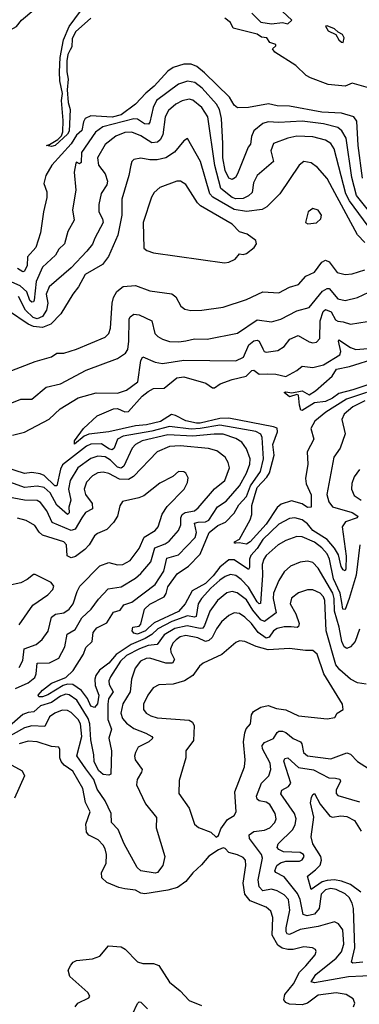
# Model space of a CAD drawing. Extents: x 1443846 to 1577407, y 839182 to 927291.
# Tile 383 of 535: x 1548468 to 1550364, y 875849 to 881347. Entities that reach past the tile are written whole.
import ezdxf

# ---------------------------------------------------------------- set-up
doc = ezdxf.new("R2010")
doc.units = 0

msp = doc.modelspace()

# ---------------------------------------------------------------- linework, layer by layer
at = {"layer": '0CON20XD'}
for points in [[(1548157.5, 881365), (1548205, 881303.1), (1548243.5, 881283.5), (1548282.6, 881272.6), (1548355.8, 881264.2), (1548375, 881267.8), (1548450.4, 881309.6), (1548477.5, 881345), (1548547.7, 881402.3)], [(1548865, 881356.4), (1548780.1, 881279.9), (1548760.8, 881239.2), (1548758.9, 881195), (1548750.6, 881179.4), (1548736.9, 881153.1), (1548732.2, 881117.8), (1548730.5, 881055), (1548738.9, 881015), (1548732.9, 880955), (1548738.2, 880885), (1548750.3, 880845), (1548745.2, 880725), (1548735, 880707.5), (1548666.7, 880645), (1548645, 880638.6), (1548617.5, 880645), (1548635, 880649.2), (1548681.9, 880678.1), (1548700.9, 880699.1), (1548709.1, 880720.9), (1548711.1, 880785), (1548700.9, 880895), (1548707.2, 880935), (1548691.6, 881005), (1548689.7, 881055), (1548693.6, 881135), (1548712.9, 881235), (1548745, 881309.5), (1548807.7, 881395)], [(1549765, 881383.3), (1549815, 881332.4), (1549875, 881324.1), (1549935, 881331.9), (1549965.5, 881324.5), (1549987.5, 881345), (1549935, 881392.5)], [(1550416.5, 880966.5), (1550325, 880992.9), (1550285, 880975.8), (1550190, 880985), (1550092, 881022), (1550067.5, 881035), (1550010.7, 881090.7), (1549892.5, 881165), (1549880, 881185), (1549898.3, 881201.7), (1549898.3, 881208.3), (1549865, 881220), (1549848, 881245), (1549818.9, 881248.9), (1549795, 881266.6), (1549659.3, 881299.3), (1549645, 881331.4), (1549614, 881355)], [(1550275, 881220), (1550280, 881245), (1550270, 881265), (1550246.4, 881276.4), (1550225, 881296.7), (1550185, 881312.5), (1550175, 881310), (1550191.2, 881285), (1550234.1, 881264.1), (1550250, 881235), (1550265, 881221.2), (1550275, 881220)], [(1550382.3, 880462.3), (1550358.3, 880645), (1550350.8, 880780.8), (1550334.7, 880804.7), (1550265, 880825.2), (1550155, 880830.6), (1549975, 880864.8), (1549905.5, 880865.5), (1549857.4, 880877.4), (1549745, 880856.5), (1549685, 880854.3), (1549665, 880870), (1549639.1, 880915), (1549500.9, 881050.9), (1549457.9, 881085), (1549425, 881098.4), (1549385, 881098.8), (1549325, 881079.7), (1549295, 881060), (1549219.7, 880975), (1549172.4, 880937.6), (1549114, 880876), (1549035, 880816.2), (1548985, 880803), (1548865, 880810.9), (1548834.2, 880795), (1548823.6, 880776.4), (1548815, 880728.9), (1548785, 880701.6), (1548755, 880654.3), (1548647.3, 880535), (1548613.4, 880476.6), (1548602.9, 880432.9), (1548618.9, 880385), (1548620, 880355), (1548601.5, 880275), (1548585, 880156.7), (1548557.5, 880075), (1548512.4, 880022.4), (1548509.5, 879975), (1548495, 879943.3), (1548485, 879938.5), (1548455, 879957.7)], [(1550445.2, 880245), (1550348.5, 880365), (1550323.4, 880466.6), (1550290.4, 880685), (1550267, 880727), (1550245, 880744.8), (1550165, 880765.6), (1550045, 880781.2), (1549915, 880773.1), (1549855, 880776.3), (1549825, 880767.6), (1549775, 880726.8), (1549763.1, 880695), (1549757.2, 880652.8), (1549744.5, 880635), (1549685, 880487.1), (1549673.3, 880466.7), (1549655, 880455.6), (1549635, 880461.8), (1549615, 880504.4), (1549601.8, 880575), (1549603.1, 880655), (1549595.2, 880795), (1549583.3, 880845), (1549567.1, 880875), (1549486.8, 880965), (1549446, 880996), (1549405, 881004.3), (1549355, 880987.7), (1549231.4, 880895), (1549213.4, 880856.6), (1549195, 880775.7), (1549186.4, 880763.6), (1549165, 880766.1), (1549125, 880792.2), (1549105, 880793.2), (1548932, 880748), (1548890.9, 880719.1), (1548813.3, 880605), (1548811.1, 880548.9), (1548802.4, 880542.4), (1548785, 880551.2), (1548781.4, 880545), (1548772.7, 880495), (1548781.1, 880395), (1548763.8, 880285), (1548772.2, 880227.8), (1548737.3, 880165), (1548719.1, 880095), (1548687.3, 880065), (1548667.9, 880032.1), (1548595, 879964.4), (1548560.7, 879885), (1548548.9, 879781.1), (1548545, 879771.8), (1548535, 879769.5), (1548525, 879779.7), (1548507.1, 879827.1), (1548471.6, 879861.6), (1548425, 879882.1)], [(1550413.6, 880193.6), (1550310, 880335), (1550289.3, 880375), (1550224.7, 880625), (1550204.6, 880655), (1550175.2, 880675.2), (1550105, 880693.4), (1550015, 880697), (1549965, 880685.3), (1549885.7, 880655), (1549870, 880615), (1549884.7, 880555), (1549793.2, 880476.8), (1549773, 880437), (1549767, 880383), (1549746.5, 880363.5), (1549715, 880347.7), (1549675, 880346.7), (1549655, 880353.7), (1549591.6, 880405), (1549557.5, 880532.5), (1549518.8, 880805), (1549485, 880856.9), (1549435, 880898.2), (1549415, 880902.4), (1549375, 880893.1), (1549339.6, 880875), (1549299.3, 880840.7), (1549281.1, 880805), (1549267.3, 880705), (1549253.3, 880676.7), (1549237.2, 880662.8), (1549205, 880659.4), (1549145, 880698.3), (1549095, 880718.1), (1549055, 880716.7), (1549005, 880697.5), (1548945, 880649.6), (1548903.2, 880575), (1548907.7, 880535), (1548945.8, 880485.8), (1548957.7, 880445), (1548954.2, 880425.8), (1548922.8, 880377.2), (1548909.7, 880315), (1548910.3, 880275), (1548930.7, 880235), (1548934.1, 880215), (1548887.3, 880127.3)], [(1550395, 880102.3), (1550355, 880146.1), (1550214.3, 880405), (1550185, 880460.9), (1550131.4, 880521.4), (1550095, 880547.8), (1550055, 880555.7), (1550028.6, 880535), (1549920.8, 880375), (1549848.7, 880301.3), (1549821.9, 880288.1), (1549735, 880276.4), (1549665, 880287.2), (1549546.9, 880356.9), (1549529, 880375), (1549478.4, 880555), (1549405, 880683.3), (1549385, 880670), (1549332.2, 880607.8), (1549284.3, 880575.7), (1549235.3, 880565.3), (1549195, 880564.7), (1549145, 880574.5), (1549105, 880565.8), (1549094.5, 880555.5), (1549087.8, 880535), (1549077.3, 880477.3), (1549038.7, 880345), (1549038.2, 880255), (1549016.5, 880143.5), (1548964.4, 880025.6), (1548930.4, 879979.6), (1548832.9, 879925), (1548796.9, 879855), (1548765, 879814.4), (1548698.2, 879705), (1548642.6, 879647.4), (1548595, 879628.6), (1548545, 879633.2), (1548515, 879646.1), (1548405, 879721.7)], [(1549610.8, 879989.2), (1549635, 879994), (1549670.5, 880009.5), (1549695, 880040), (1549715, 880036.2), (1549735, 880042), (1549777.5, 880075), (1549790, 880095), (1549786.7, 880115), (1549738.9, 880148.9), (1549695, 880162.9), (1549654.2, 880205), (1549478.4, 880308.4), (1549460.5, 880325), (1549395, 880427.1), (1549365.4, 880445.4), (1549345, 880444.5), (1549250.5, 880409.5), (1549218.3, 880381.7), (1549203.3, 880356.7), (1549157.8, 880215), (1549161.7, 880071.7), (1549177.6, 880057.6), (1549215, 880045.6), (1549610.8, 879989.2)], [(1550076.4, 880206.4), (1550125, 880212.5), (1550148.8, 880235), (1550153.8, 880255), (1550135, 880283.8), (1550105, 880292.5), (1550078, 880275), (1550063.3, 880215), (1550076.4, 880206.4)], [(1548887.3, 880127.3), (1548875, 880093.1), (1548842.9, 880055), (1548755, 879961.8), (1548633.5, 879855), (1548616.8, 879815), (1548625.9, 879765), (1548618.6, 879725), (1548595, 879689.2), (1548565, 879676.9), (1548543.5, 879683.5), (1548501.2, 879725), (1548462.1, 879802.1)], [(1548307.3, 879342.7), (1548555, 879438.2), (1548645, 879465.5), (1548675, 879484.5), (1548715, 879485.4), (1548785, 879508), (1548945, 879574.5), (1548965.3, 879594.7), (1548975.9, 879624.1), (1548984.6, 879765), (1548991.8, 879795), (1549010.9, 879829.1), (1549045, 879856.6), (1549115, 879862.7), (1549195, 879832.7), (1549316.9, 879816.9), (1549340.2, 879800.2), (1549368.3, 879748.3), (1549390.9, 879730.9), (1549423.7, 879723.7), (1549485, 879725.5), (1549605, 879741.5), (1549735, 879785.4), (1549825, 879827.3), (1549915, 879821.8), (1549975, 879852.9), (1550025, 879868.9), (1550065, 879914.5), (1550115, 879937.9), (1550155, 879993.3), (1550175, 880004.1), (1550195.2, 879995.2), (1550240.5, 879935), (1550285, 879924.6), (1550325, 879928.2), (1550395, 879951.2)], [(1548387, 879193), (1548475, 879227.7), (1548535, 879228.6), (1548615.6, 879295), (1548695.3, 879314.7), (1548839.3, 879390.7), (1549015, 879456.1), (1549059.1, 879485), (1549071.4, 879505), (1549077.7, 879552.3), (1549079.3, 879675), (1549085, 879688.1), (1549105, 879702.2), (1549135, 879698.5), (1549205.4, 879665.4), (1549223.5, 879595), (1549238.6, 879578.6), (1549265, 879563.8), (1549305, 879550.8), (1549357.4, 879547.4), (1549396.2, 879553.8), (1549445, 879564.7), (1549515, 879563.1), (1549685, 879597.1), (1549795, 879671), (1549875, 879659.6), (1549925.5, 879675.5), (1550015, 879720.9), (1550085, 879739.2), (1550159.2, 879830.8), (1550185, 879846.9), (1550195.2, 879845.2), (1550245, 879788.5), (1550285, 879779.6), (1550355, 879795.3), (1550449.4, 879840.6)], [(1548427.3, 879027.3), (1548495, 879043.3), (1548633.2, 879116.8), (1548693.5, 879175), (1548795, 879236), (1548895, 879264), (1549015, 879262.5), (1549065, 879277.9), (1549128.5, 879325), (1549143.8, 879445), (1549155, 879465.4), (1549224.2, 879435), (1549265, 879426.6), (1549385, 879446.7), (1549675, 879442.8), (1549717.9, 879462.1), (1549747.5, 879532.5), (1549775, 879554.7), (1549795, 879557.5), (1549805, 879551.2), (1549825, 879508.8), (1549834.1, 879494.1), (1549845, 879490), (1549909.5, 879500.5), (1549945, 879522.2), (1549976.2, 879563.8), (1550023.5, 879583.5), (1550085, 879548.2), (1550105, 879542.9), (1550125, 879546.5), (1550143.1, 879566.9), (1550146.7, 879665), (1550162.7, 879717.3), (1550175, 879729.6), (1550207.4, 879715), (1550232, 879672), (1550245, 879663), (1550275, 879660.8), (1550315, 879646.7), (1550408.1, 879661.9)], [(1550405, 879266.3), (1550292.2, 879227.8), (1550177.9, 879155), (1550116.7, 879105), (1550093.4, 879065), (1550110.3, 879005), (1550072.6, 878935), (1550077.6, 878865), (1550063.5, 878785), (1550068.4, 878755), (1550095, 878694), (1550095, 878625.6), (1550075, 878622.6), (1550045, 878643.6), (1549985, 878660.7), (1549927.2, 878642.8), (1549905, 878623.6), (1549845, 878530.5), (1549755, 878431.1), (1549735, 878418.8), (1549693.6, 878426.4), (1549675, 878423.3), (1549667.5, 878425), (1549668.3, 878431.7), (1549695, 878446), (1549755.9, 878554.1), (1549763.7, 878585), (1549764.4, 878635), (1549794, 878735), (1549848.1, 878791.9), (1549863.3, 878816.7), (1549889.4, 878915), (1549881.8, 878975), (1549907.1, 879045), (1549905.4, 879065.4), (1549884.6, 879074.6), (1549635, 879122.6), (1549585, 879120.5), (1549475, 879094), (1549455, 879094.4), (1549395, 879107), (1549337.6, 879137.6), (1549315, 879142.1), (1549255, 879103.1), (1549175.7, 879085), (1549115, 879079.1), (1548965, 879046.7), (1548855, 879032.8), (1548829, 879021), (1548775, 878976.7), (1548773.8, 878996.2), (1548825, 879064.6), (1548901.2, 879135), (1548991.4, 879175), (1549015, 879176.1), (1549055, 879156.8), (1549075, 879158.5), (1549151.1, 879245), (1549185, 879271.6), (1549215, 879287.3), (1549275, 879288.7), (1549345, 879346.9), (1549385, 879352.1), (1549506.8, 879316.8), (1549545, 879292.4), (1549555, 879292.3), (1549587.1, 879312.9), (1549655, 879338.1), (1549733.2, 879356.8), (1549765, 879388.8), (1549775, 879389.7), (1549805, 879368.4), (1549850.1, 879370.1), (1549897.6, 879367.6), (1549955, 879354.7), (1550015, 879387.7), (1550045, 879412.7), (1550105, 879405.2), (1550165, 879420), (1550255, 879475.6), (1550261.1, 879495), (1550247.7, 879552.3), (1550250.7, 879559.3), (1550315, 879516.8), (1550345, 879505.8), (1550455, 879514.8)], [(1550412, 879308), (1550329.2, 879280.8), (1550249.6, 879260.4), (1550215, 879233.7), (1550176, 879215), (1550115, 879208.5), (1550045, 879165.6), (1550037.3, 879167.3), (1550029.6, 879195), (1550025, 879251.2), (1550015, 879254), (1549975, 879241.8), (1549944, 879265), (1549955, 879268.5), (1549987.3, 879262.7), (1550045, 879273.9), (1550085, 879252.1), (1550120, 879275), (1550212.6, 879357.4), (1550236.7, 879395), (1550309.3, 879410.7), (1550465, 879459.8)], [(1550395, 879219.7), (1550328.2, 879185), (1550280.7, 879145), (1550267.3, 879115), (1550285.5, 879035), (1550257.3, 878955), (1550222.1, 878905), (1550183.2, 878695), (1550193.8, 878655), (1550215, 878627.9), (1550324.3, 878595), (1550355.6, 878575), (1550352.9, 878565), (1550287.5, 878542.5), (1550268.4, 878515), (1550291.5, 878351.5), (1550288.7, 878281.3), (1550285, 878268.8), (1550275, 878274.4), (1550263.9, 878293.9), (1550248.6, 878358.6), (1550226.3, 878396.3), (1550184.5, 878445), (1550104.5, 878494.5), (1550075, 878532), (1550045, 878554), (1550005, 878566.2), (1549975, 878562.3), (1549915, 878529.7), (1549825.2, 878445), (1549793.5, 878395), (1549758.1, 878355), (1549751.7, 878335), (1549751.7, 878288.3), (1549745, 878276.9), (1549665, 878330.7), (1549635, 878331.2), (1549585, 878290.9), (1549547.8, 878242.2), (1549505, 878199.8), (1549432, 878158), (1549392.4, 878085), (1549355, 878041.9), (1549219.7, 877980.3), (1549188.2, 877951.8), (1549170.4, 877935), (1549125, 877916.4), (1549105, 877921.2), (1549096.5, 877935), (1549100, 877955), (1549135, 877960), (1549145, 877972.5), (1549165, 878055.7), (1549195, 878083.5), (1549274.8, 878125.2), (1549286.1, 878143.9), (1549295, 878179.6), (1549347.7, 878252.3), (1549410.6, 878295), (1549476.7, 878363.3), (1549526.9, 878483.1), (1549575, 878522.1), (1549617.7, 878542.3), (1549665, 878591.6), (1549692.1, 878637.9), (1549734, 878685), (1549756.7, 878745), (1549813, 878825), (1549829.7, 878895), (1549822.2, 879015), (1549815, 879032.7), (1549787.2, 879047.2), (1549660.2, 879070.2), (1549585, 879083.4), (1549475, 879063.5), (1549425, 879060.8), (1549305, 879075.9), (1549205, 879049), (1549045, 879022.3), (1549014.8, 879005), (1548996.2, 878953.8), (1548985, 878945.3), (1548965, 878951), (1548925, 878977.9), (1548865, 878976.8), (1548840.4, 878965), (1548707.7, 878862.3), (1548695, 878837.8), (1548675, 878743.6), (1548665, 878744), (1548605, 878801.5), (1548582.1, 878812.1), (1548535, 878818.4), (1548495, 878814.1), (1548385, 878848.6)], [(1550367.6, 878415), (1550347.4, 878245), (1550307.8, 878115), (1550285, 878053.1), (1550273.3, 878055), (1550266.8, 878093.2), (1550256.8, 878145), (1550220.8, 878225), (1550197.5, 878335), (1550184.4, 878365), (1550155, 878398.7), (1550115, 878430.2), (1550045, 878459.5), (1550015, 878462), (1549955, 878439.7), (1549910.9, 878415), (1549845, 878355.3), (1549830.6, 878335), (1549822.2, 878305), (1549824, 878245), (1549813.2, 878086.8), (1549805, 878086.2), (1549795, 878097.1), (1549745, 878177.8), (1549705, 878221), (1549675, 878243.9), (1549645, 878248.4), (1549615, 878237.5), (1549585, 878217.1), (1549535, 878173.4), (1549483.4, 878115), (1549464.2, 878085), (1549453.8, 878015), (1549445, 878010.4), (1549405, 878018.8), (1549317.5, 877987.5), (1549238.8, 877945), (1549206, 877914), (1549168.5, 877891.5), (1549090.8, 877859.2), (1549007.6, 877802.4), (1548965.9, 877754.1), (1548914.5, 877715), (1548892.8, 877685), (1548887.4, 877665), (1548889.8, 877629.8), (1548910.6, 877575), (1548902, 877528), (1548885, 877507.1), (1548864.8, 877515), (1548846, 877556), (1548812.5, 877602.5), (1548765, 877635.1), (1548735, 877636.1), (1548711.2, 877628.8), (1548625, 877578), (1548595, 877566.7), (1548575.5, 877565.5), (1548571.5, 877575), (1548595, 877603.9), (1548645, 877642.9), (1548725.1, 877674.9), (1548766.5, 877713.5), (1548824.1, 877805), (1548838.2, 877841.8), (1548872.5, 877875), (1548879.1, 877925), (1548899, 877951), (1548955, 877980), (1548991.8, 878038.2), (1549029.2, 878050.8), (1549050.3, 878079.8), (1549095, 878093.9), (1549225, 878194), (1549272.2, 878267.8), (1549289.4, 878340.6), (1549355, 878359.7), (1549447.9, 878455), (1549455.6, 878484.4), (1549444.6, 878535.4), (1549465, 878542.3), (1549505, 878542.4), (1549525, 878552.7), (1549573.2, 878626.8), (1549620.7, 878659.3), (1549695.4, 878744.6), (1549734.3, 878815), (1549753.8, 878865), (1549754.2, 878895), (1549735, 878950), (1549708.8, 878988.8), (1549675, 879009.5), (1549605, 879032.5), (1549553.5, 879033.5), (1549435, 879021.6), (1549295, 879028.5), (1549151.9, 878995), (1549115.6, 878974.4), (1549096.7, 878955), (1549048.9, 878855), (1549035, 878843.1), (1549015, 878848.8), (1548975, 878887.3), (1548945, 878905.4), (1548905, 878909.8), (1548865, 878896.6), (1548793.5, 878845), (1548749.6, 878775), (1548740.8, 878725), (1548752.8, 878665), (1548742.8, 878625), (1548745, 878593.3), (1548735.3, 878584.7), (1548675, 878635.6), (1548637.3, 878705), (1548605, 878734.5), (1548565, 878743.1), (1548495, 878734.8), (1548354.7, 878785.3)], [(1548445, 877612.2), (1548515.5, 877644.5), (1548551.8, 877675), (1548560.7, 877695), (1548565.7, 877754.3), (1548635, 877755.3), (1548687.3, 877782.7), (1548720.9, 877845), (1548733, 877917), (1548777.4, 877942.6), (1548815, 878007.8), (1548867.3, 878055), (1548907.8, 878112.2), (1548961.7, 878168.3), (1549035, 878179.7), (1549115, 878229.7), (1549145, 878255.3), (1549200.4, 878319.6), (1549221.8, 878398.2), (1549280.3, 878419.7), (1549302, 878435), (1549354.7, 878495), (1549367.1, 878527.1), (1549368.5, 878565), (1549375.8, 878585), (1549391.9, 878595), (1549444.5, 878605.5), (1549465, 878621.1), (1549555, 878727.3), (1549613.9, 878775), (1549638.7, 878845), (1549632.1, 878875), (1549614.7, 878904.7), (1549569, 878939), (1549522.4, 878952.4), (1549365, 878967.2), (1549305, 878964.8), (1549236.5, 878935), (1549103, 878797), (1549075, 878780), (1549025, 878781.5), (1548965, 878812.9), (1548935, 878820.7), (1548905, 878816.3), (1548875, 878800), (1548841.6, 878765), (1548827.8, 878725), (1548834.7, 878695), (1548873.2, 878645), (1548875.4, 878615), (1548834.8, 878595.2), (1548814.2, 878565.8)], [(1550365.2, 878834.8), (1550335, 878794.4), (1550322.4, 878757.6), (1550320.9, 878725), (1550335, 878690.5), (1550374.4, 878665)], [(1548465, 877730.4), (1548485, 877770), (1548493.1, 877835), (1548560.9, 877859.1), (1548594.2, 877885.8), (1548626.7, 877933.3), (1548645, 878010.6), (1548667.8, 878027.8), (1548715, 878035.3), (1548745, 878055.5), (1548765.9, 878085), (1548788.7, 878155), (1548804.6, 878185), (1548915, 878297.5), (1548965, 878315.5), (1549015, 878303.5), (1549044.6, 878304.6), (1549085, 878326.7), (1549135.3, 878395), (1549162.7, 878457.3), (1549225, 878494.5), (1549241.5, 878515), (1549264.1, 878585.9), (1549290.9, 878629.1), (1549385.6, 878725), (1549405, 878763.3), (1549408.6, 878788.6), (1549395.8, 878815.8), (1549385, 878823.3), (1549355, 878823.8), (1549323.3, 878796.7), (1549250.5, 878759.5), (1549160.7, 878689.3), (1549132.6, 878677.4), (1549042.5, 878657.5), (1549026.8, 878633.2), (1549013.3, 878575), (1548991.2, 878538.8), (1548955, 878500), (1548902, 878478), (1548885.7, 878465), (1548855.3, 878414.7), (1548831.5, 878388.5), (1548779.5, 878350.5), (1548755, 878341.5), (1548733.8, 878353.8), (1548728.9, 878415), (1548715, 878431.3), (1548595, 878468.8), (1548576.5, 878485), (1548553.2, 878523.2), (1548505, 878550.4), (1548455, 878563.3)], [(1548814.2, 878565.8), (1548777.3, 878502.7), (1548755, 878495.2), (1548648.8, 878538.8), (1548620, 878605), (1548585, 878650.4), (1548565, 878663.1), (1548495, 878664.1), (1548405, 878680.2)], [(1550365.8, 877944.2), (1550341.1, 877875), (1550315, 877844.7), (1550295, 877835.3), (1550279.1, 877845), (1550267.4, 877875), (1550252.4, 877955), (1550226.6, 878045), (1550224.5, 878115), (1550216, 878145), (1550135.2, 878285.2), (1550105, 878315.4), (1550075, 878323.8), (1550035, 878317.9), (1549980.8, 878295), (1549945.3, 878264.7), (1549915, 878215.6), (1549885.2, 878145), (1549884.1, 878115), (1549899.4, 878035), (1549835, 877986.5), (1549815, 877996.3), (1549770.8, 878050.8), (1549735, 878108), (1549683, 878147), (1549655, 878154.3), (1549625, 878147.1), (1549572.5, 878105), (1549528.9, 878045), (1549500.8, 877965), (1549489.8, 877950.2), (1549475, 877948.3), (1549403.3, 877963.3), (1549335, 877946.9), (1549275, 877912.3), (1549235, 877858.6), (1549185, 877853.2), (1549136.8, 877835), (1549065, 877796.2), (1549030.4, 877765), (1548975, 877678.2), (1548966.2, 877655), (1548967.5, 877635), (1548990.9, 877595), (1548964.5, 877555), (1548959.3, 877525), (1548959.8, 877439.8), (1548980.5, 877385), (1548965.8, 877335), (1548980, 877265), (1548976.9, 877135), (1548965, 877129.6), (1548935, 877133.5), (1548908, 877155), (1548883, 877205), (1548882, 877242), (1548866.2, 877326.2), (1548859, 877415), (1548850.1, 877445), (1548786.9, 877546.9), (1548745, 877577.2), (1548725, 877581.5), (1548695, 877569.1), (1548645.7, 877534.3), (1548583.7, 877516.3), (1548547.3, 877482.7), (1548515, 877479.4), (1548485, 877466.8), (1548367.6, 877365)], [(1548465, 877968.1), (1548541.5, 878078.5), (1548624.5, 878135), (1548652.7, 878165), (1548657.8, 878185), (1548644.3, 878205), (1548555, 878250), (1548545, 878250), (1548509.5, 878220.5), (1548475, 878202.5), (1548405, 878187.3)], [(1550402.3, 877637.7), (1550355, 877644.2), (1550315.4, 877665), (1550255, 877717.5), (1550234, 877745), (1550179.1, 877935), (1550172, 878105), (1550164.7, 878125), (1550145, 878144.7), (1550105, 878163.5), (1550075, 878163.2), (1550025, 878146.9), (1549985, 878117.5), (1549978.4, 878085), (1550010.2, 878030.2), (1550028.1, 877975), (1550025, 877959.4), (1550017, 877953), (1549983.3, 877956.7)], [(1549983.3, 877956.7), (1549945, 877957.5), (1549905, 877947.5), (1549885.9, 877934.1), (1549860.4, 877899.6), (1549845, 877893.7), (1549800, 877925), (1549762.4, 877975), (1549725, 878010.5), (1549695, 878031.5), (1549665, 878035.4), (1549635, 878021.2), (1549595.3, 877985), (1549566.2, 877945), (1549542.5, 877897.5), (1549525, 877880.2), (1549505, 877875.7), (1549461.9, 877895), (1549395, 877908.3), (1549365, 877900.6), (1549341.3, 877885), (1549324.1, 877865), (1549310.3, 877835), (1549311.8, 877815), (1549332.3, 877775), (1549320.8, 877755), (1549285, 877753.6), (1549195, 877781.8), (1549175, 877779.7), (1549142.5, 877765), (1549112.9, 877727.1), (1549092.2, 877665), (1549084.6, 877594.6), (1549043.3, 877526.7), (1549032.6, 877475), (1549041.4, 877445), (1549065, 877418.6), (1549105, 877390.2), (1549173, 877363), (1549205.3, 877345.3), (1549210.6, 877335), (1549188.9, 877315), (1549130, 877285), (1549114.6, 877255.4), (1549108.9, 877235), (1549112.2, 877215), (1549151.3, 877161.3), (1549148.2, 877145), (1549123.8, 877105), (1549120, 877075), (1549169.7, 876969.7), (1549232.2, 876892.2), (1549230.7, 876835), (1549279.4, 876675), (1549267.8, 876625), (1549238, 876585), (1549225, 876581.1), (1549145.3, 876595.3), (1549123.1, 876613.1), (1549052.2, 876745), (1549017.7, 876825), (1548980.4, 876865), (1548978, 876915), (1548945.1, 876985.1), (1548900.3, 877050.3), (1548882.9, 877105), (1548837.9, 877165), (1548787.6, 877237.6), (1548815.1, 877344.9), (1548808, 877415), (1548795, 877438.9), (1548755, 877479.5), (1548735, 877490), (1548705, 877492.5), (1548663.5, 877475), (1548635.4, 877455), (1548608.6, 877401.4), (1548535, 877403.5), (1548495, 877393.2), (1548385, 877331.7)], [(1549565, 876782.5), (1549577.3, 876792.7), (1549590.3, 876829.7), (1549628.3, 876881.7), (1549665, 876904.3), (1549677.5, 876925), (1549669.4, 877035), (1549723.5, 877175), (1549726.2, 877215), (1549717.2, 877315), (1549724.7, 877365), (1549733.1, 877386.9), (1549757.1, 877415), (1549761.6, 877465), (1549772.9, 877485), (1549815, 877509), (1549855, 877517.8), (1549901.8, 877501.8), (1549955, 877494.1), (1550025, 877460), (1550185, 877442.5), (1550228.3, 877451.7), (1550240, 877475), (1550274, 877496), (1550270.8, 877525), (1550166.2, 877695), (1550129.4, 877805), (1550105, 877825.8), (1550064.5, 877825.5), (1549975, 877835.4), (1549855, 877828.6), (1549787.9, 877847.9), (1549725, 877875.4), (1549695, 877878.2), (1549675, 877870), (1549596.5, 877803.5), (1549491.9, 877755), (1549472.2, 877737.8), (1549434, 877686), (1549388.9, 877655), (1549325, 877637.3), (1549245, 877632.9), (1549213.2, 877616.8), (1549182.8, 877575), (1549160.3, 877525), (1549160, 877495), (1549175, 877475.5), (1549200, 877460), (1549235, 877449.7), (1549415, 877435.3), (1549432.2, 877425), (1549442.1, 877405), (1549438.3, 877321.7), (1549396, 877265), (1549395.7, 877225), (1549358.6, 877098.6), (1549356.8, 877026.8), (1549414.4, 876945), (1549443.8, 876855), (1549467.3, 876837.3), (1549535, 876810), (1549565, 876782.5)], [(1550465, 876010.9), (1550305, 876003.2), (1550115, 875969.6), (1550095.6, 875975), (1550121.6, 876015), (1550235, 876106.7), (1550265, 876142), (1550278.8, 876185), (1550271.7, 876265), (1550248.3, 876298.3), (1550225, 876310), (1550135.6, 876284.4), (1550035, 876267.3), (1549975, 876239.2), (1549962.5, 876242.5), (1549955.8, 876255), (1549955.7, 876275.7), (1549976.6, 876375), (1549969.6, 876435), (1549945, 876461), (1549905, 876483.8), (1549875, 876492), (1549825, 876483.5), (1549805.7, 876505.7), (1549800.3, 876545), (1549824.3, 876665), (1549818.4, 876685), (1549751.2, 876775), (1549749.2, 876795), (1549776.3, 876813.6), (1549835, 876822.4), (1549865, 876833.9), (1549892.1, 876865), (1549900, 876885), (1549895, 876915.7), (1549865, 876964.6), (1549845, 876978.9), (1549805, 876985.5), (1549793.6, 876995), (1549790.9, 877010.9), (1549817.8, 877085), (1549858.9, 877125), (1549870.3, 877159.8), (1549865.8, 877195), (1549823.8, 877275), (1549822.2, 877295), (1549835, 877311.3), (1549886, 877334), (1549905, 877368), (1549915, 877374.3), (1549935, 877374.4), (1549955, 877366.2), (1549995, 877334.1), (1550036.5, 877315), (1550044.2, 877304.2), (1550053.6, 877255), (1550075, 877237.1), (1550205, 877220), (1550295, 877253.4), (1550315, 877245.4), (1550355, 877205.4), (1550415, 877166.7)], [(1550332.5, 875835), (1550338.9, 875855), (1550329.4, 875879.4), (1550291.2, 875905), (1550235, 875913.4), (1550135, 875900.8), (1550074.3, 875855.7), (1550045, 875846.3), (1549975, 875850.8), (1549955, 875859.6), (1549943.6, 875873.6), (1549948.9, 875905), (1549996.4, 875963.6), (1550030.5, 876029.5), (1550066.2, 876063.8), (1550117.3, 876125), (1550122.9, 876145), (1550119.2, 876155), (1550102.5, 876165), (1550055, 876170.4), (1549995, 876155.6), (1549965, 876155.2), (1549933.1, 876163.1), (1549909.6, 876179.6), (1549877.6, 876235), (1549880.7, 876335), (1549870.3, 876370.3), (1549845, 876392.5), (1549755, 876427.9), (1549724.7, 876465), (1549716.5, 876525), (1549731.2, 876625), (1549728.5, 876655), (1549715, 876669.1), (1549685, 876684.5), (1549635, 876696.7), (1549615, 876720), (1549605, 876722.5), (1549578.3, 876711.7), (1549525, 876676.7), (1549482.6, 876627.4), (1549435, 876584.4), (1549395.7, 876534.3), (1549348.9, 876501.1), (1549295, 876486), (1549166.2, 876466.2), (1549145, 876469.4), (1549115, 876486.1), (1549055.6, 876494.4), (1549021.8, 876501.8), (1548955, 876529.2), (1548926.4, 876555), (1548925.4, 876584.6), (1548950.8, 876635), (1548952.2, 876685), (1548945, 876718), (1548935, 876738.2), (1548907, 876767), (1548854.7, 876794.7), (1548841.3, 876811.3), (1548837.3, 876855), (1548861.2, 876925), (1548835.6, 876975.6), (1548820.3, 877055), (1548765, 877150.9), (1548715.6, 877185.6), (1548699.7, 877205), (1548692.2, 877225), (1548692.5, 877272.5), (1548686, 877286), (1548645, 877288.8), (1548566.2, 877315), (1548515, 877319.5), (1548465, 877303.7)], [(1548424.3, 877185), (1548482.4, 877152.4), (1548494.6, 877125), (1548439.8, 877000.2)], [(1550385, 876084.8), (1550328.6, 876078.6), (1550320, 876085), (1550340.2, 876165), (1550331.9, 876385), (1550324.5, 876414.5), (1550307.4, 876445), (1550285, 876465.7), (1550235, 876490.3), (1550205, 876495.9), (1550175, 876489), (1550151.6, 876465), (1550140.4, 876385), (1550115, 876352.8), (1550074.1, 876344.1), (1550051, 876351), (1550034, 876435), (1550018.9, 876468.9), (1549945, 876561.3), (1549899.2, 876585), (1549892.1, 876595), (1549904.7, 876625), (1549925, 876639.7), (1549955, 876648.8), (1550030.4, 876649.6), (1550045, 876655.5), (1550056.7, 876675), (1550052.9, 876685), (1550035, 876697.5), (1549941.5, 876701.5), (1549915, 876713.2), (1549906.4, 876725), (1549912.1, 876745), (1549992.9, 876825), (1550006.2, 876853.8), (1550011.2, 876885), (1550003, 876915), (1549926.7, 877025), (1549931.5, 877045), (1549969.4, 877065), (1549981.2, 877085), (1549942.6, 877207.4), (1549948.9, 877221.1), (1549965, 877225.3), (1550025, 877172.3), (1550109.3, 877159.3), (1550195, 877114.6), (1550232.4, 877112.4), (1550255, 877106.9), (1550260, 877095), (1550235.9, 877045), (1550235.9, 877025.9), (1550243.6, 877015), (1550365, 876979.5)], [(1550372.9, 876475), (1550315, 876518.8), (1550265, 876537.1), (1550225, 876543.6), (1550185, 876541.6), (1550157.6, 876532.4), (1550095, 876490.6), (1550074.4, 876565), (1550120.2, 876599.8), (1550145, 876625.5), (1550154, 876655), (1550148.8, 876675), (1550104.1, 876745), (1550095.4, 876785), (1550110.3, 876895), (1550092.3, 876975), (1550097.8, 877005), (1550105, 877020.8), (1550115, 877026.7), (1550146.2, 876966.2), (1550200.6, 876900.6), (1550215, 876894.5), (1550261.4, 876901.4), (1550295, 876898.5), (1550337.5, 876875), (1550375, 876816.2)], [(1548777.8, 875835), (1548792.9, 875855), (1548853.8, 875885), (1548858.8, 875895), (1548849.2, 875915), (1548747.5, 876005), (1548739.5, 876040.5), (1548752.7, 876067.3), (1548766.1, 876083.9), (1548785, 876093.3), (1548875, 876102.9), (1548915, 876118.8), (1548964.5, 876175.5), (1549035, 876171.2), (1549057.8, 876157.8), (1549125, 876086.9), (1549155, 876077.8), (1549215, 876077.8), (1549245, 876065.6), (1549305, 875974), (1549365, 875924.2), (1549415, 875870), (1549483, 875843)], [(1549097.1, 875795), (1549125, 875853.3), (1549135, 875863.3), (1549145, 875861.2), (1549181.4, 875825)]]:
    msp.add_lwpolyline(points, dxfattribs=at)

doc.saveas('drawing.dxf')
